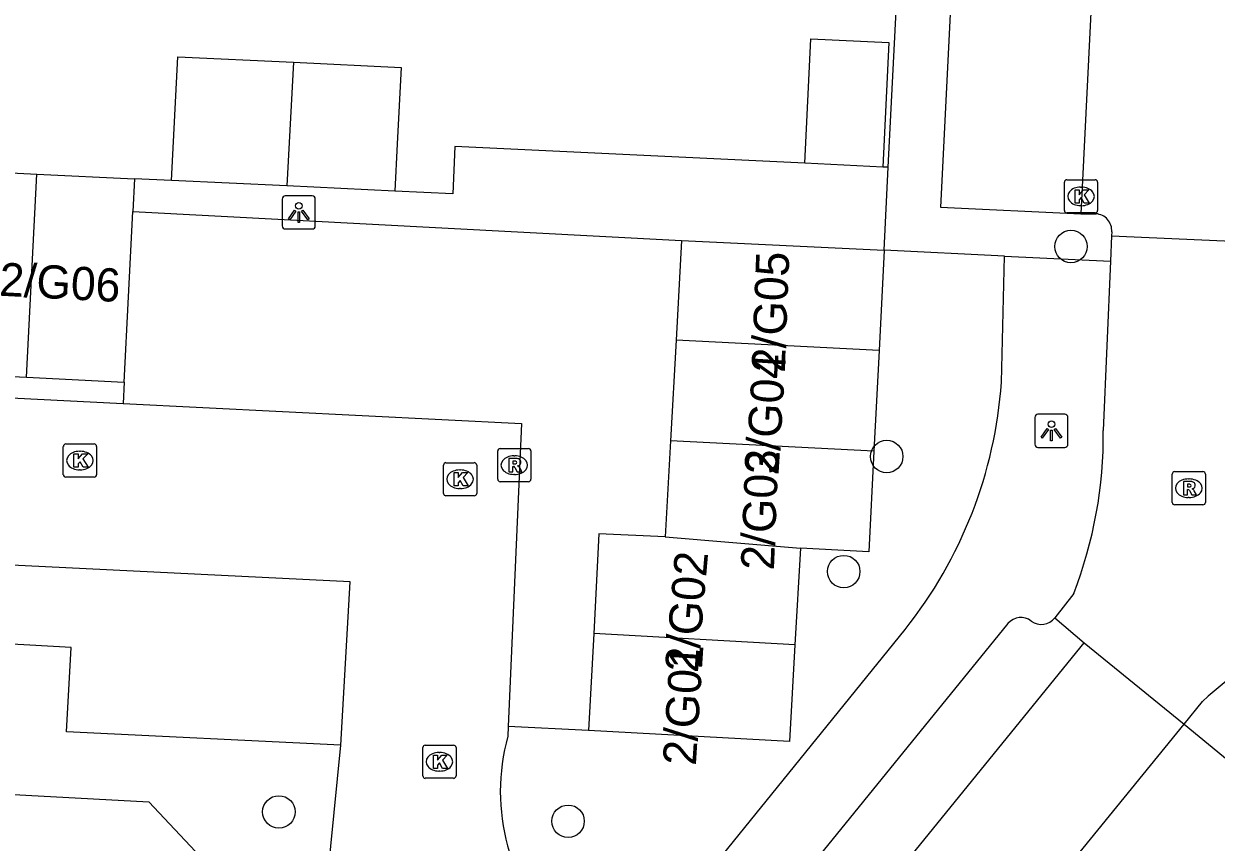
# Model space of a CAD drawing. Extents: x 162990 to 165007, y 383433 to 384336.
# Drawn here: x 164672.87 to 164708.8, y 383664.42 to 383689.08 of the extents above; entities that cross this region are included whole.
import ezdxf

# ---------------------------------------------------------------- set-up
doc = ezdxf.new("R2010")
doc.units = 0
for name, color, linetype in [('IMGEO_Boom', 7, 'Continuous'), ('IMGEO_Kolk', 7, 'Continuous'), ('IMGEO_Lichtpunt', 7, 'Continuous'), ('IMGEO_Pand', 7, 'Continuous'), ('IMGEO_Pand_nummerreeks', 7, 'Continuous'), ('IMGEO_Parkeervlak_open', 7, 'Continuous'), ('IMGEO_Rijbaan_lokaal_open', 7, 'Continuous'), ('IMGEO_Rioolput', 7, 'Continuous'), ('IMGEO_Voetpad_open', 7, 'Continuous')]:
    doc.layers.add(name, color=color, linetype=linetype)

msp = doc.modelspace()

# ---------------------------------------------------------------- linework, layer by layer
at = {"layer": 'IMGEO_Boom'}
for centre in [(164704.422, 383682.369), (164698.87, 383676.039), (164697.575, 383672.572), (164680.556, 383665.328), (164689.27, 383665.047)]:
    msp.add_circle(centre, 0.489, dxfattribs=at)
at = {"layer": 'IMGEO_Kolk'}
for p, q in [((164704.224, 383683.454), (164704.224, 383684.306)), ((164704.299, 383684.38), (164705.151, 383684.38)), ((164705.225, 383684.306), (164705.225, 383683.454)), ((164704.712, 383684.16), (164704.737, 383684.16)), ((164704.735, 383683.6), (164704.71, 383683.6)), ((164705.151, 383683.38), (164704.299, 383683.38)), ((164674.061, 383675.492), (164674.061, 383676.344)), ((164674.136, 383676.418), (164674.988, 383676.418)), ((164675.062, 383676.344), (164675.062, 383675.492)), ((164674.549, 383676.198), (164674.574, 383676.198)), ((164674.572, 383675.638), (164674.547, 383675.638)), ((164685.515, 383674.928), (164685.515, 383675.78)), ((164685.59, 383675.854), (164686.442, 383675.854)), ((164686.003, 383675.634), (164686.028, 383675.634)), ((164686.516, 383675.78), (164686.516, 383674.928)), ((164674.988, 383675.418), (164674.136, 383675.418)), ((164686.026, 383675.074), (164686.001, 383675.074)), ((164686.442, 383674.854), (164685.59, 383674.854)), ((164684.967, 383667.34), (164685.819, 383667.34)), ((164684.892, 383666.414), (164684.892, 383667.266)), ((164685.38, 383667.12), (164685.405, 383667.12)), ((164685.893, 383667.266), (164685.893, 383666.414)), ((164685.819, 383666.34), (164684.967, 383666.34)), ((164685.403, 383666.56), (164685.378, 383666.56))]:
    msp.add_line(p, q, dxfattribs=at)
for points in [[(164704.224, 383683.454), (164704.224, 383684.306)], [(164704.299, 383684.38), (164705.151, 383684.38)], [(164705.225, 383684.306), (164705.225, 383683.454)], [(164704.545, 383684.08), (164704.668, 383684.08), (164704.668, 383683.929), (164704.798, 383684.08), (164704.962, 383684.08), (164704.816, 383683.929), (164704.969, 383683.68), (164704.817, 383683.68), (164704.732, 383683.844), (164704.668, 383683.777), (164704.668, 383683.68), (164704.545, 383683.68), (164704.545, 383684.08)], [(164705.151, 383683.38), (164704.299, 383683.38)], [(164674.061, 383675.492), (164674.061, 383676.344)], [(164674.136, 383676.418), (164674.988, 383676.418)], [(164675.062, 383676.344), (164675.062, 383675.492)], [(164674.382, 383676.118), (164674.505, 383676.118), (164674.505, 383675.967), (164674.635, 383676.118), (164674.799, 383676.118), (164674.653, 383675.967), (164674.806, 383675.718), (164674.654, 383675.718), (164674.569, 383675.882), (164674.505, 383675.815), (164674.505, 383675.718), (164674.382, 383675.718), (164674.382, 383676.118)], [(164685.515, 383674.928), (164685.515, 383675.78)], [(164685.59, 383675.854), (164686.442, 383675.854)], [(164686.516, 383675.78), (164686.516, 383674.928)], [(164674.988, 383675.418), (164674.136, 383675.418)], [(164685.836, 383675.554), (164685.959, 383675.554), (164685.959, 383675.403), (164686.089, 383675.554), (164686.253, 383675.554), (164686.107, 383675.403), (164686.26, 383675.154), (164686.108, 383675.154), (164686.023, 383675.318), (164685.959, 383675.251), (164685.959, 383675.154), (164685.836, 383675.154), (164685.836, 383675.554)], [(164686.442, 383674.854), (164685.59, 383674.854)], [(164684.967, 383667.34), (164685.819, 383667.34)], [(164684.892, 383666.414), (164684.892, 383667.266)], [(164685.213, 383667.04), (164685.336, 383667.04), (164685.336, 383666.889), (164685.466, 383667.04), (164685.63, 383667.04), (164685.484, 383666.889), (164685.637, 383666.64), (164685.485, 383666.64), (164685.4, 383666.804), (164685.336, 383666.737), (164685.336, 383666.64), (164685.213, 383666.64), (164685.213, 383667.04)], [(164685.893, 383667.266), (164685.893, 383666.414)], [(164685.819, 383666.34), (164684.967, 383666.34)]]:
    msp.add_lwpolyline(points, dxfattribs=at)
for centre, start, end in [((164704.301, 383684.304), 91.552, 178.448), ((164704.301, 383684.304), 91.552, 178.448), ((164705.149, 383684.304), 1.552, 88.448), ((164705.149, 383684.304), 1.552, 88.448), ((164704.301, 383683.456), 181.552, 268.448), ((164704.301, 383683.456), 181.552, 268.448), ((164705.149, 383683.456), 271.552, 358.448), ((164705.149, 383683.456), 271.552, 358.448), ((164674.138, 383676.342), 91.552, 178.448), ((164674.138, 383676.342), 91.552, 178.448), ((164674.986, 383676.342), 1.552, 88.448), ((164674.986, 383676.342), 1.552, 88.448), ((164685.592, 383675.778), 91.552, 178.448), ((164685.592, 383675.778), 91.552, 178.448), ((164686.44, 383675.778), 1.552, 88.448), ((164686.44, 383675.778), 1.552, 88.448), ((164674.138, 383675.494), 181.552, 268.448), ((164674.138, 383675.494), 181.552, 268.448), ((164674.986, 383675.494), 271.552, 358.448), ((164674.986, 383675.494), 271.552, 358.448), ((164685.592, 383674.93), 181.552, 268.448), ((164685.592, 383674.93), 181.552, 268.448), ((164686.44, 383674.93), 271.552, 358.448), ((164686.44, 383674.93), 271.552, 358.448), ((164684.969, 383667.264), 91.552, 178.448), ((164684.969, 383667.264), 91.552, 178.448), ((164685.817, 383667.264), 1.552, 88.448), ((164685.817, 383667.264), 1.552, 88.448), ((164684.969, 383666.416), 181.552, 268.448), ((164684.969, 383666.416), 181.552, 268.448), ((164685.817, 383666.416), 271.552, 358.448), ((164685.817, 383666.416), 271.552, 358.448)]:
    msp.add_arc(centre, 0.0765, start, end, dxfattribs=at)
for centre, major_axis, ratio, start_param, end_param in [((164704.711, 383683.88), (-0.387, 0.002), 0.722429, 4.712389, 7.853982), ((164704.736, 383683.88), (-0.39, 0.002), 0.717154, 1.570796, 4.712389), ((164674.548, 383675.918), (-0.387, 0.002), 0.722429, 4.712389, 7.853982), ((164674.573, 383675.918), (-0.39, 0.002), 0.717154, 1.570796, 4.712389), ((164686.002, 383675.354), (-0.387, 0.002), 0.722429, 4.712389, 7.853982), ((164686.027, 383675.354), (-0.39, 0.002), 0.717154, 1.570796, 4.712389), ((164685.379, 383666.84), (-0.387, 0.002), 0.722429, 4.712389, 7.853982), ((164685.404, 383666.84), (-0.39, 0.002), 0.717154, 1.570796, 4.712389)]:
    msp.add_ellipse(centre, major_axis=major_axis, ratio=ratio, start_param=start_param, end_param=end_param, dxfattribs=at)
at = {"layer": 'IMGEO_Lichtpunt'}
for p, q in [((164681.558, 383683.894), (164680.75, 383683.894)), ((164681.558, 383683.894), (164680.75, 383683.894)), ((164680.656, 383683.799), (164680.656, 383682.992)), ((164680.656, 383683.799), (164680.656, 383682.992)), ((164681.652, 383682.992), (164681.652, 383683.799)), ((164681.652, 383682.992), (164681.652, 383683.799)), ((164680.75, 383682.898), (164681.558, 383682.898)), ((164680.75, 383682.898), (164681.558, 383682.898)), ((164703.333, 383677.217), (164703.333, 383676.41)), ((164703.333, 383677.217), (164703.333, 383676.41)), ((164704.235, 383677.312), (164703.427, 383677.312)), ((164704.235, 383677.312), (164703.427, 383677.312)), ((164704.329, 383676.41), (164704.329, 383677.217)), ((164704.329, 383676.41), (164704.329, 383677.217)), ((164703.427, 383676.316), (164704.235, 383676.316)), ((164703.427, 383676.316), (164704.235, 383676.316))]:
    msp.add_line(p, q, dxfattribs=at)
for points in [[(164681.03, 383683.463), (164681.069, 383683.435), (164680.881, 383683.173), (164680.843, 383683.2), (164681.03, 383683.463)], [(164681.132, 383683.415), (164681.179, 383683.415), (164681.179, 383683.093), (164681.132, 383683.093), (164681.132, 383683.415)], [(164681.242, 383683.435), (164681.28, 383683.462), (164681.467, 383683.2), (164681.428, 383683.172), (164681.242, 383683.435)], [(164703.707, 383676.881), (164703.746, 383676.853), (164703.558, 383676.591), (164703.52, 383676.618), (164703.707, 383676.881)], [(164703.809, 383676.833), (164703.856, 383676.833), (164703.856, 383676.511), (164703.809, 383676.511), (164703.809, 383676.833)], [(164703.919, 383676.853), (164703.957, 383676.88), (164704.144, 383676.618), (164704.105, 383676.59), (164703.919, 383676.853)]]:
    msp.add_lwpolyline(points, dxfattribs=at)
for centre in [(164681.155, 383683.597), (164703.832, 383677.015)]:
    msp.add_circle(centre, 0.0994, dxfattribs=at)
for centre, start, end in [((164680.75, 383683.799), 90, 180), ((164680.75, 383683.799), 90, 180), ((164681.558, 383683.799), 0, 90), ((164681.558, 383683.799), 0, 90), ((164680.75, 383682.992), 180, 270), ((164680.75, 383682.992), 180, 270), ((164681.558, 383682.992), 270, 0), ((164681.558, 383682.992), 270, 360), ((164703.427, 383677.217), 90, 180), ((164703.427, 383677.217), 90, 180), ((164704.235, 383677.217), 0, 90), ((164704.235, 383677.217), 0, 90), ((164703.427, 383676.41), 180, 270), ((164703.427, 383676.41), 180, 270), ((164704.235, 383676.41), 270, 0), ((164704.235, 383676.41), 270, 360)]:
    msp.add_arc(centre, 0.0946, start, end, dxfattribs=at)
at = {"layer": 'IMGEO_Pand'}
for points in [[(164696.399, 383684.877), (164696.579, 383688.628), (164698.929, 383688.515), (164698.749, 383684.764)], [(164677.323, 383684.361), (164677.516, 383688.087), (164680.994, 383687.921)], [(164680.994, 383687.921), (164680.8, 383684.195)], [(164680.994, 383687.921), (164684.243, 383687.766), (164684.124, 383685.468), (164684.05, 383684.04)], [(164670.318, 383684.699), (164673.261, 383684.552)], [(164698.749, 383684.764), (164696.399, 383684.877)], [(164672.955, 383678.429), (164673.261, 383684.552)], [(164673.261, 383684.552), (164676.205, 383684.405)], [(164676.205, 383684.405), (164676.156, 383683.429)], [(164680.8, 383684.195), (164677.323, 383684.361)], [(164684.05, 383684.04), (164680.8, 383684.195)], [(164675.899, 383678.282), (164676.156, 383683.429)], [(164692.686, 383682.555), (164692.522, 383679.545)], [(164692.686, 383682.555), (164698.793, 383682.264)], [(164698.793, 383682.264), (164698.638, 383679.233)], [(164692.522, 383679.545), (164692.357, 383676.515)], [(164698.638, 383679.233), (164692.522, 383679.545)], [(164698.638, 383679.233), (164698.484, 383676.202)], [(164670.012, 383678.576), (164672.955, 383678.429)], [(164672.955, 383678.429), (164675.899, 383678.282)], [(164692.357, 383676.515), (164692.199, 383673.617)], [(164698.484, 383676.202), (164692.357, 383676.515)], [(164698.484, 383676.202), (164698.329, 383673.171), (164696.272, 383673.276)], [(164692.199, 383673.617), (164690.201, 383673.709), (164690.042, 383670.709)], [(164692.199, 383673.617), (164696.272, 383673.276)], [(164696.272, 383673.276), (164696.106, 383670.363)], [(164690.042, 383670.709), (164689.887, 383667.782)], [(164696.106, 383670.363), (164690.042, 383670.709)], [(164696.106, 383670.363), (164695.94, 383667.45), (164689.887, 383667.782)]]:
    msp.add_lwpolyline(points, dxfattribs=at)
at = {"layer": 'IMGEO_Parkeervlak_open'}
msp.add_lwpolyline([(164689.887, 383667.782), (164687.468, 383667.9)], dxfattribs=at)
at = {"layer": 'IMGEO_Rijbaan_lokaal_open'}
for points in [[(164706.024, 383709.658), (164704.715, 383683.35)], [(164704.715, 383683.35), (164705.176, 383683.355)], [(164705.65, 383682.814), (164705.645, 383682.688)], [(164705.645, 383682.688), (164705.612, 383681.924)], [(164705.645, 383682.688), (164709.503, 383682.524)], [(164705.612, 383681.924), (164705.394, 383676.822)], [(164660.019, 383679.076), (164659.975, 383678.44), (164675.867, 383677.639)], [(164675.867, 383677.639), (164687.864, 383677.035), (164687.468, 383667.9)], [(164682.427, 383667.338), (164682.703, 383672.26), (164668.211, 383672.977)], [(164704.503, 383671.913), (164703.937, 383671.179)], [(164703.937, 383671.179), (164704.817, 383670.422)], [(164693.113, 383658.421), (164694.281, 383657.457), (164704.817, 383670.422)], [(164704.817, 383670.422), (164707.833, 383667.972)], [(164707.833, 383667.972), (164708.387, 383668.652)], [(164687.468, 383667.9), (164687.456, 383667.611)], [(164702.186, 383661.039), (164707.833, 383667.972)], [(164682.021, 383663.284), (164682.427, 383667.338)]]:
    msp.add_lwpolyline(points, dxfattribs=at)
for centre, radius, start, end in [((164705.145, 383682.85), 0.506, 355.9688, 86.478), ((164692.326, 383676.659), 13.069, 338.7087, 0.7165), ((164714.703, 383662.02), 9.159, 86.7672, 133.6024), ((164693.481, 383665.939), 6.253, 164.4878, 225.8413)]:
    msp.add_arc(centre, radius, start, end, dxfattribs=at)
at = {"layer": 'IMGEO_Rioolput'}
for p, q in [((164687.148, 383675.354), (164687.148, 383676.206)), ((164687.223, 383676.28), (164688.075, 383676.28)), ((164687.636, 383676.06), (164687.661, 383676.06)), ((164688.149, 383676.206), (164688.149, 383675.354)), ((164688.075, 383675.28), (164687.223, 383675.28)), ((164687.659, 383675.5), (164687.634, 383675.5)), ((164707.471, 383674.658), (164707.471, 383675.51)), ((164707.546, 383675.584), (164708.398, 383675.584)), ((164707.959, 383675.364), (164707.984, 383675.364)), ((164708.472, 383675.51), (164708.472, 383674.658)), ((164708.398, 383674.584), (164707.546, 383674.584)), ((164707.982, 383674.804), (164707.957, 383674.804))]:
    msp.add_line(p, q, dxfattribs=at)
for points in [[(164687.148, 383675.354), (164687.148, 383676.206)], [(164687.223, 383676.28), (164688.075, 383676.28)], [(164687.737, 383675.978), (164687.485, 383675.98), (164687.485, 383675.58)], [(164688.149, 383676.206), (164688.149, 383675.354)], [(164687.485, 383675.58), (164687.609, 383675.58), (164687.609, 383675.742), (164687.62, 383675.742)], [(164687.663, 383675.899), (164687.609, 383675.899), (164687.609, 383675.818)], [(164687.609, 383675.818), (164687.661, 383675.818)], [(164687.667, 383675.713), (164687.738, 383675.58), (164687.878, 383675.58), (164687.813, 383675.706)], [(164688.075, 383675.28), (164687.223, 383675.28)], [(164707.471, 383674.658), (164707.471, 383675.51)], [(164707.546, 383675.584), (164708.398, 383675.584)], [(164708.06, 383675.282), (164707.808, 383675.284), (164707.808, 383674.884)], [(164708.472, 383675.51), (164708.472, 383674.658)], [(164707.808, 383674.884), (164707.932, 383674.884), (164707.932, 383675.046), (164707.943, 383675.046)], [(164707.986, 383675.203), (164707.932, 383675.203), (164707.932, 383675.122)], [(164707.932, 383675.122), (164707.984, 383675.122)], [(164707.99, 383675.017), (164708.061, 383674.884), (164708.201, 383674.884), (164708.136, 383675.01)], [(164708.398, 383674.584), (164707.546, 383674.584)]]:
    msp.add_lwpolyline(points, dxfattribs=at)
for centre, radius, start, end in [((164687.225, 383676.204), 0.0765, 91.552, 178.448), ((164687.225, 383676.204), 0.0765, 91.552, 178.448), ((164687.736, 383675.868), 0.109, 350.3612, 89.416), ((164688.073, 383676.204), 0.0765, 1.552, 88.448), ((164688.073, 383676.204), 0.0765, 1.552, 88.448), ((164687.619, 383675.689), 0.0533, 26.0293, 88.6989), ((164687.645, 383676.007), 0.19, 274.7715, 282.9687), ((164687.669, 383675.803), 0.0964, 77.0061, 93.1865), ((164687.683, 383675.86), 0.0378, 276.6634, 79.6772), ((164687.734, 383675.868), 0.112, 277.5842, 350.9817), ((164687.718, 383675.653), 0.108, 29.5134, 73.7905), ((164687.225, 383675.356), 0.0765, 181.552, 268.448), ((164687.225, 383675.356), 0.0765, 181.552, 268.448), ((164688.073, 383675.356), 0.0765, 271.552, 358.448), ((164688.073, 383675.356), 0.0765, 271.552, 358.448), ((164707.548, 383675.508), 0.0765, 91.552, 178.448), ((164707.548, 383675.508), 0.0765, 91.552, 178.448), ((164708.059, 383675.172), 0.109, 350.3612, 89.416), ((164708.396, 383675.508), 0.0765, 1.552, 88.448), ((164708.396, 383675.508), 0.0765, 1.552, 88.448), ((164707.942, 383674.993), 0.0533, 26.0293, 88.6989), ((164707.968, 383675.311), 0.19, 274.7715, 282.9687), ((164707.992, 383675.107), 0.0964, 77.0061, 93.1865), ((164708.006, 383675.164), 0.0378, 276.6634, 79.6772), ((164708.057, 383675.172), 0.112, 277.5842, 350.9817), ((164708.041, 383674.957), 0.108, 29.5134, 73.7905), ((164707.548, 383674.66), 0.0765, 181.552, 268.448), ((164707.548, 383674.66), 0.0765, 181.552, 268.448), ((164708.396, 383674.66), 0.0765, 271.552, 358.448), ((164708.396, 383674.66), 0.0765, 271.552, 358.448)]:
    msp.add_arc(centre, radius, start, end, dxfattribs=at)
for centre, major_axis, ratio, start_param, end_param in [((164687.635, 383675.78), (-0.387, 0.002), 0.722429, 4.712389, 7.853982), ((164687.66, 383675.78), (-0.39, 0.002), 0.717154, 1.570796, 4.712389), ((164707.958, 383675.084), (-0.387, 0.002), 0.722429, 4.712389, 7.853982), ((164707.983, 383675.084), (-0.39, 0.002), 0.717154, 1.570796, 4.712389)]:
    msp.add_ellipse(centre, major_axis=major_axis, ratio=ratio, start_param=start_param, end_param=end_param, dxfattribs=at)
at = {"layer": 'IMGEO_Voetpad_open'}
for points in [[(164701.804, 383709.862), (164700.495, 383683.554), (164704.715, 383683.35)], [(164698.912, 383684.756), (164699.478, 383695.763)], [(164696.399, 383684.877), (164685.861, 383685.384), (164685.793, 383683.957), (164684.05, 383684.04)], [(164698.912, 383684.756), (164698.749, 383684.764)], [(164698.793, 383682.264), (164698.912, 383684.756)], [(164677.323, 383684.361), (164676.205, 383684.405)], [(164676.156, 383683.429), (164692.686, 383682.555)], [(164702.417, 383682.083), (164698.793, 383682.264)], [(164702.326, 383678.276), (164702.417, 383682.083)], [(164702.417, 383682.083), (164705.612, 383681.924)], [(164675.899, 383678.282), (164675.867, 383677.639)], [(164682.427, 383667.338), (164674.153, 383667.743), (164674.296, 383670.288), (164668.055, 383670.639), (164668.211, 383672.977)], [(164702.523, 383671.009), (164693.82, 383660.299)], [(164690.75, 383660.108), (164699.423, 383670.83)], [(164707.833, 383667.972), (164710.657, 383665.656)], [(164671.259, 383665.922), (164676.64, 383665.629), (164680.541, 383661.472), (164680.462, 383660.362)]]:
    msp.add_lwpolyline(points, dxfattribs=at)
for centre, radius, start, end in [((164688.928, 383679.211), 13.43, 321.3911, 356.0099), ((164702.911, 383670.673), 0.514, 52.2645, 139.1083), ((164703.531, 383671.489), 0.511, 233.3524, 322.6595)]:
    msp.add_arc(centre, radius, start, end, dxfattribs=at)

# ---------------------------------------------------------------- texts
at = {"layer": 'IMGEO_Pand_nummerreeks'}
for s, rotation, p in [('2/G05', 87.763, (164695.797, 383678.554)), ('2/G06', 356.9695, (164672.116, 383680.888)), ('2/G04', 86.3956, (164695.608, 383675.463)), ('2/G03', 87.7094, (164695.471, 383672.6)), ('2/G02', 85.0882, (164693.179, 383669.504)), ('2/G01', 86.367, (164693.118, 383666.708))]:
    msp.add_text(s, height=1, rotation=rotation, dxfattribs=at).set_placement(p)

doc.saveas('drawing.dxf')
